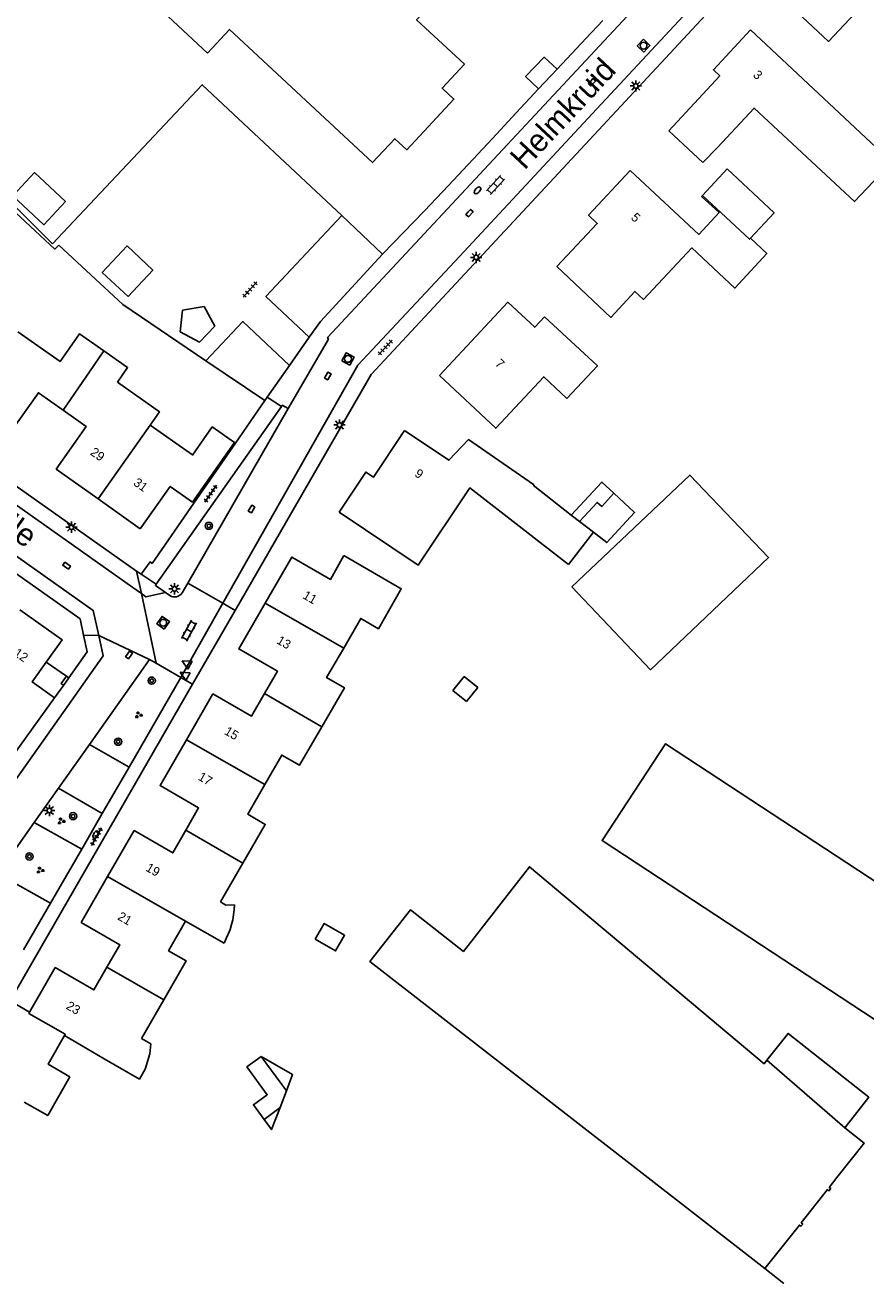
# Model space of a CAD drawing. Extents: x 136000 to 141014, y 402000 to 403500.
# Drawn here: x 137519.8 to 137612.8, y 402091.7 to 402230.1 of the extents above; entities that cross this region are included whole.
import ezdxf

# ---------------------------------------------------------------- set-up
doc = ezdxf.new("R2010")
doc.units = 0
for name, color, linetype in [('gg-afsc-erfafscheiding', 7, 'Continuous'), ('gg-afsc-hekwerk', 7, 'Continuous'), ('gg-afsc-muur', 7, 'Continuous'), ('gg-anno-huisnummerreeks BGT', 7, 'Continuous'), ('gg-anno-openbare ruimte label', 7, 'Continuous'), ('gg-bbg-bijgebouw', 7, 'Continuous'), ('gg-bbg-gedigitaliseerde bebouwing', 7, 'Continuous'), ('gg-bbg-gedigitaliseerde bijgebouw', 7, 'Continuous'), ('gg-bbg-hoofdgebouw', 7, 'Continuous'), ('gg-bbg-luifel en loopbrug', 7, 'Continuous'), ('gg-bbg-onder overbouw', 7, 'Continuous'), ('gg-bbg-pand overbouw', 7, 'Continuous'), ('gg-bbg-pilaar onder overbouw', 7, 'Continuous'), ('gg-bbg-pilaar pand', 7, 'Continuous'), ('gg-bbg-tussenscheiding', 7, 'Continuous'), ('gg-knt-verharding', 7, 'Continuous'), ('gg-knt-verharding nz', 7, 'Continuous'), ('gt-grn-groengrens', 7, 'Continuous'), ('gt-grn-weggrens', 7, 'Continuous'), ('gt-symb-boom', 7, 'Continuous'), ('gt-symb-brandkraan', 7, 'Continuous'), ('gt-symb-groenvak', 7, 'Continuous'), ('gt-symb-klinker verharding', 7, 'Continuous'), ('gt-symb-kolk', 7, 'Continuous'), ('gt-symb-kolk center center', 7, 'Continuous'), ('gt-symb-lichtmast', 7, 'Continuous'), ('gt-symb-rioolschacht', 7, 'Continuous'), ('gt-symb-tegel verharding', 7, 'Continuous'), ('gt-symb-waterafsluiter', 7, 'Continuous')]:
    doc.layers.add(name, color=color, linetype=linetype)

# ---------------------------------------------------------------- blocks, each defined once
blk = doc.blocks.new('gt0-LMAST')
at = {"layer": 'gt-symb-lichtmast'}
for p, q in [((-0.18, 0.17), (-0.45, 0.44)), ((0, 0.25), (0, 0.62)), ((0.17, 0.17), (0.44, 0.44)), ((-0.25, 0), (-0.63, 0)), ((-0.18, -0.18), (-0.45, -0.45)), ((0, -0.25), (0, -0.63)), ((0.44, -0.45), (0.17, -0.18)), ((0.25, 0), (0.62, 0))]:
    blk.add_line(p, q, dxfattribs=at)
blk.add_circle((0, 0), 0.25, dxfattribs=at)
blk = doc.blocks.new('gt0-KOLK')
at = {"layer": 'gt-symb-kolk'}
blk.add_lwpolyline([(0, 0), (0.38, 0), (0.38, 0.4), (-0.37, 0.4), (-0.37, 0), (0, 0)], dxfattribs=at)
blk = doc.blocks.new('gt0-RS')
at = {"layer": 'gt-symb-rioolschacht'}
blk.add_lwpolyline([(-0.5, -0.5), (0.5, -0.5), (0.5, 0.5), (-0.5, 0.5)], close=True, dxfattribs=at)
blk.add_circle((0, 0), 0.375, dxfattribs=at)
blk = doc.blocks.new('gt0-KL1')
at = {"layer": 'gt-symb-klinker verharding'}
for p, q in [((-1.15, 0.3), (1.15, 0.3)), ((-1, -0.3), (-1, 0.3)), ((-0.5, 0.3), (-0.5, 0.45)), ((0, -0.3), (0, 0.3)), ((0.5, 0.3), (0.5, 0.45)), ((1, -0.3), (1, 0.3)), ((-1.15, -0.3), (1.15, -0.3)), ((-0.5, -0.45), (-0.5, -0.3)), ((0.5, -0.45), (0.5, -0.3))]:
    blk.add_line(p, q, dxfattribs=at)
blk = doc.blocks.new('gt0-KOLKCC')
at = {"layer": 'gt-symb-kolk center center'}
blk.add_lwpolyline([(-0.37, 0.2), (0.38, 0.2), (0.38, -0.2), (-0.37, -0.2)], close=True, dxfattribs=at)
blk = doc.blocks.new('gt0-TEG1')
at = {"layer": 'gt-symb-tegel verharding'}
for p, q in [((-1.12, 0), (1.12, 0)), ((-0.9, -0.25), (-0.9, 0.25)), ((-0.45, -0.25), (-0.45, 0.25)), ((0, -0.25), (0, 0.25)), ((0.45, -0.25), (0.45, 0.25)), ((0.9, -0.25), (0.9, 0.25))]:
    blk.add_line(p, q, dxfattribs=at)
blk = doc.blocks.new('gt0-BR')
at = {"layer": 'gt-symb-brandkraan'}
for centre, radius, start, end in [((-0.24, 0), 0.206, 107.5669, 252.4331), ((0.6, -2.66), 3, 106.892, 107.5669), ((0, -0.69), 0.938, 73.108, 106.892), ((-0.6, -2.66), 3, 72.4331, 73.108), ((0.24, 0), 0.206, 287.567, 72.4331), ((0.6, 2.66), 3, 252.4331, 253.108), ((0, 0.69), 0.938, 253.108, 286.8921), ((-0.6, 2.66), 3, 286.8921, 287.567)]:
    blk.add_arc(centre, radius, start, end, dxfattribs=at)
blk = doc.blocks.new('gt0-BOOM')
at = {"layer": 'gt-symb-boom'}
for radius in [0.4, 0.2]:
    blk.add_circle((0, 0), radius, dxfattribs=at)
blk = doc.blocks.new('gt0-WAFSL')
at = {"layer": 'gt-symb-waterafsluiter'}
for p, q in [((-0.5, -0.33), (0, 0.67)), ((0, 0.67), (0.5, -0.33)), ((0.5, -0.33), (-0.5, -0.33))]:
    blk.add_line(p, q, dxfattribs=at)
blk = doc.blocks.new('gt0-GRVAK')
at = {"layer": 'gt-symb-groenvak'}
for p, q in [((-0.11, 0.19), (-0.23, 0.24)), ((-0.18, 0.15), (0.09, 0.15)), ((-0.09, 0.21), (-0.16, 0.32)), ((-0.05, 0.21), (-0.05, 0.39)), ((0, 0.21), (0.06, 0.32)), ((0.02, 0.19), (0.13, 0.24)), ((0.26, -0.05), (0.2, 0.06)), ((0.31, -0.05), (0.31, 0.13)), ((0.35, -0.05), (0.41, 0.06)), ((-0.24, -0.23), (-0.36, -0.18)), ((-0.32, -0.26), (-0.05, -0.26)), ((-0.23, -0.21), (-0.29, -0.1)), ((-0.18, -0.2), (-0.18, -0.02)), ((-0.14, -0.21), (-0.07, -0.1)), ((-0.12, -0.23), (0, -0.18)), ((0.24, -0.07), (0.12, -0.02)), ((0.17, -0.11), (0.44, -0.11)), ((0.37, -0.07), (0.49, -0.02))]:
    blk.add_line(p, q, dxfattribs=at)

msp = doc.modelspace()

# ---------------------------------------------------------------- linework, layer by layer
at = {"layer": 'gg-afsc-erfafscheiding'}
for p, q in [((137517.92, 402210.72), (137522.8, 402205.86)), ((137543.02, 402183.82), (137546.27, 402188.53)), ((137538.44, 402177.19), (137533.83, 402170.52))]:
    msp.add_line(p, q, dxfattribs=at)
msp.add_lwpolyline([(137511.08, 402216.4), (137523.06, 402205.28), (137523.48, 402205.72)], dxfattribs=at)
at = {"layer": 'gg-afsc-hekwerk'}
for p, q in [((137578.59, 402225.16), (137581.8, 402228.6)), ((137574.07, 402220.33), (137576.54, 402223)), ((137566.57, 402212.32), (137571.45, 402217.52)), ((137559.3, 402204.73), (137554.78, 402208.98)), ((137559.3, 402204.73), (137563.94, 402209.5)), ((137548.99, 402192.4), (137551.19, 402195.53)), ((137539.74, 402192.92), (137546.27, 402188.53)), ((137546.55, 402188.92), (137548.99, 402192.4)), ((137546.27, 402188.53), (137546.55, 402188.92))]:
    msp.add_line(p, q, dxfattribs=at)
for points in [[(137554.78, 402208.98), (137539.35, 402223.46), (137522.8, 402205.86)], [(137551.19, 402195.53), (137552.43, 402197.28), (137559.3, 402204.73)]]:
    msp.add_lwpolyline(points, dxfattribs=at)
at = {"layer": 'gg-afsc-muur'}
for p, q in [((137581.8, 402228.6), (137583.64, 402230.55)), ((137571.45, 402217.52), (137574.07, 402220.33)), ((137563.94, 402209.5), (137566.57, 402212.32)), ((137603.67, 402090.92), (137601.56, 402092.57))]:
    msp.add_line(p, q, dxfattribs=at)
at = {"layer": 'gg-bbg-bijgebouw'}
for p, q in [((137576.54, 402223), (137578.59, 402225.16)), ((137594.67, 402211.21), (137597.4, 402214.14)), ((137594.58, 402211.11), (137594.67, 402211.21))]:
    msp.add_line(p, q, dxfattribs=at)
for points in [[(137578.59, 402225.16), (137577.17, 402226.5), (137575.12, 402224.35), (137576.54, 402223)], [(137518.4, 402211.17), (137521.82, 402207.98), (137524.22, 402210.55), (137520.8, 402213.74), (137518.4, 402211.17)], [(137610.41, 402108.14), (137613.07, 402111.5), (137604.15, 402118.57), (137601.8, 402115.6)], [(137609.52, 402102.62), (137612.55, 402106.44), (137610.41, 402108.14)], [(137601.56, 402092.57), (137605.39, 402097.38), (137605.56, 402097.24), (137605.77, 402097.49), (137605.6, 402097.63), (137608.49, 402101.29), (137608.66, 402101.16), (137608.86, 402101.41), (137608.69, 402101.54), (137609.52, 402102.62)]]:
    msp.add_lwpolyline(points, dxfattribs=at)
at = {"layer": 'gg-bbg-gedigitaliseerde bebouwing'}
for p, q in [((137538.26, 402182.52), (137533.59, 402185.82)), ((137575.94, 402179.19), (137580.17, 402175.88)), ((137580.17, 402175.88), (137581.09, 402175.17)), ((137582.62, 402173.97), (137579.87, 402170.41)), ((137541.37, 402133.11), (137543.84, 402137.39)), ((137537.52, 402130.97), (137541.77, 402128.55)), ((137532.62, 402118), (137535.1, 402122.29)), ((137524.12, 402118.32), (137528.51, 402115.77))]:
    msp.add_line(p, q, dxfattribs=at)
for points in [[(137632.19, 402231.93), (137629.64, 402229.15), (137622.26, 402235.92), (137617.89, 402231.15), (137614.4, 402234.42), (137608.61, 402228.25), (137603.37, 402233.17)], [(137599.97, 402229.51), (137615.61, 402214.89), (137611.5, 402210.53), (137600.38, 402220.88), (137596.33, 402216.53), (137594.71, 402214.87)], [(137599.98, 402206.49), (137601.79, 402204.8), (137598.24, 402200.98), (137593.49, 402205.41), (137588.17, 402199.71), (137587.21, 402200.6), (137584.53, 402197.73), (137578.56, 402203.34)], [(137577.21, 402197.81), (137583.05, 402192.39), (137579.69, 402188.78), (137577.12, 402191.16), (137571.82, 402185.47), (137565.6, 402191.3)], [(137518.97, 402196.14), (137523.63, 402192.85), (137524.66, 402194.32)], [(137524.66, 402194.32), (137525.79, 402195.92), (137528.46, 402194.04)], [(137528.46, 402194.04), (137531.1, 402192.19), (137529.97, 402190.57)], [(137529.97, 402190.57), (137534.62, 402187.28), (137533.59, 402185.82)], [(137554.51, 402176.19), (137563.24, 402170.35), (137568.95, 402178.88), (137579.87, 402170.41)], [(137555, 402161.17), (137556.89, 402164.44), (137558.83, 402163.31), (137561.36, 402167.72), (137555.03, 402171.4)], [(137552.58, 402152.48), (137555.08, 402156.79), (137553.11, 402157.91), (137555, 402161.17)], [(137546.26, 402146.07), (137548.15, 402149.33), (137550.1, 402148.21), (137552.58, 402152.48)], [(137617.52, 402117.59), (137583.57, 402139.89), (137590.6, 402150.59), (137633.16, 402122.64)], [(137543.84, 402137.39), (137546.32, 402141.68), (137544.38, 402142.81), (137546.26, 402146.07)], [(137542.93, 402132.78), (137541.95, 402132.76), (137541.37, 402133.11)], [(137535.1, 402122.29), (137537.59, 402126.58), (137535.63, 402127.71), (137537.52, 402130.97)], [(137524.72, 402113.78), (137522.3, 402115.17), (137524.12, 402118.32)], [(137528.51, 402115.77), (137532.4, 402113.51), (137533.05, 402114.63), (137533.57, 402116.3), (137533.66, 402117.4), (137532.62, 402118)], [(137524.72, 402113.78), (137522.27, 402109.48), (137519.67, 402110.96)]]:
    msp.add_lwpolyline(points, dxfattribs=at)
msp.add_arc((137533.46, 402133.1), 9.47, 331.2678, 358.0847, dxfattribs=at)
at = {"layer": 'gg-bbg-gedigitaliseerde bijgebouw'}
for p, q in [((137567.07, 402156.47), (137568.57, 402155.25)), ((137548.67, 402112.23), (137545.88, 402116.03)), ((137548.67, 402112.23), (137547.98, 402110.37)), ((137546.19, 402109.06), (137547.98, 402110.37))]:
    msp.add_line(p, q, dxfattribs=at)
for points in [[(137597.4, 402214.14), (137602.59, 402209.28), (137599.98, 402206.49)], [(137580.24, 402167.93), (137588.91, 402158.78), (137601.99, 402171.18), (137593.29, 402180.3), (137580.24, 402167.93)], [(137584.89, 402178.29), (137583.54, 402176.83), (137583.04, 402177.28), (137581.09, 402175.17)], [(137584.89, 402178.29), (137587.17, 402176.17), (137584.08, 402172.84), (137582.62, 402173.97)], [(137568.57, 402155.25), (137569.83, 402156.8), (137568.33, 402158.02), (137567.07, 402156.47)], [(137601.56, 402092.57), (137557.9, 402126.51), (137562.37, 402132.22), (137568.23, 402127.64), (137575.53, 402136.99), (137601.49, 402115.21), (137601.8, 402115.6)], [(137551.85, 402128.99), (137552.85, 402130.72), (137555.1, 402129.42), (137554.1, 402127.69), (137551.85, 402128.99)], [(137545.88, 402116.03), (137544.29, 402114.86), (137546.54, 402111.79), (137545.01, 402110.67), (137546.19, 402109.06)]]:
    msp.add_lwpolyline(points, dxfattribs=at)
at = {"layer": 'gg-bbg-hoofdgebouw'}
for p, q in [((137594.71, 402214.87), (137590.95, 402218.37)), ((137523.19, 402180.95), (137527.84, 402177.67)), ((137527.84, 402177.67), (137532.5, 402174.37)), ((137518.31, 402149.12), (137523.02, 402155.67)), ((137520.26, 402120.93), (137518.11, 402122.17))]:
    msp.add_line(p, q, dxfattribs=at)
for points in [[(137521.02, 402261.67), (137527.24, 402255.85), (137521.12, 402249.33), (137528.98, 402241.97), (137529.32, 402242.34), (137531.81, 402240.02), (137529.08, 402237.11), (137539.93, 402226.94)], [(137541.29, 402260.73), (137552.17, 402250.62), (137548.46, 402246.64), (137550.77, 402244.49), (137555.69, 402249.78), (137566.56, 402239.65), (137562.89, 402235.7), (137565.52, 402233.25), (137563.06, 402230.63), (137568.34, 402225.73), (137565.87, 402223.09), (137567.19, 402221.86), (137561.97, 402216.26), (137560.65, 402217.48), (137558.19, 402214.85), (137542.38, 402229.57), (137539.93, 402226.94)], [(137599.97, 402229.51), (137595.88, 402225.12), (137596.59, 402224.45), (137590.95, 402218.37)], [(137586.69, 402213.97), (137582.08, 402209.02), (137583.03, 402208.13), (137578.56, 402203.34)], [(137586.69, 402213.97), (137594.28, 402206.9), (137596.52, 402209.31), (137594.58, 402211.11)], [(137565.6, 402191.3), (137573.16, 402199.41), (137576.12, 402196.65), (137577.21, 402197.81)], [(137517.9, 402184.69), (137521.23, 402189.4), (137523.98, 402187.46)], [(137523.98, 402187.46), (137526.52, 402185.66), (137523.19, 402180.95)], [(137532.5, 402174.37), (137535.81, 402179.05), (137538.27, 402177.31), (137541.77, 402182.27), (137542.91, 402183.9), (137540.46, 402185.62), (137538.28, 402182.51), (137538.26, 402182.52)], [(137554.51, 402176.19), (137557.46, 402180.62), (137558.31, 402180.07), (137561.72, 402185.21)], [(137561.72, 402185.21), (137566.64, 402181.94), (137568.79, 402184.23), (137576, 402179.27), (137575.94, 402179.19)], [(137555.03, 402171.4), (137553.53, 402168.76), (137549.26, 402171.23), (137546.33, 402166.14)], [(137546.33, 402166.14), (137543.4, 402161.07), (137547.67, 402158.63), (137546.24, 402156.13)], [(137519.2, 402165.39), (137523.86, 402162.09), (137522.11, 402159.62)], [(137546.24, 402156.13), (137544.8, 402153.63), (137540.54, 402156.11), (137537.61, 402151.02)], [(137537.61, 402151.02), (137534.69, 402145.96), (137538.95, 402143.49), (137537.53, 402141.02)], [(137537.53, 402141.02), (137536.1, 402138.52), (137531.83, 402140.99), (137528.89, 402135.9)], [(137528.89, 402135.9), (137525.97, 402130.83), (137530.24, 402128.37), (137528.81, 402125.88)], [(137528.81, 402125.88), (137527.37, 402123.37), (137523.1, 402125.85), (137520.26, 402120.93)]]:
    msp.add_lwpolyline(points, dxfattribs=at)
at = {"layer": 'gg-bbg-luifel en loopbrug'}
for points in [[(137580.17, 402175.88), (137583.55, 402179.53), (137584.89, 402178.29)], [(137548.67, 402112.23), (137549.34, 402114.02), (137545.88, 402116.03)], [(137547.98, 402110.37), (137547.02, 402107.93), (137546.19, 402109.06)]]:
    msp.add_lwpolyline(points, dxfattribs=at)
at = {"layer": 'gg-bbg-onder overbouw'}
msp.add_lwpolyline([(137523.02, 402155.67), (137520.55, 402157.42), (137522.11, 402159.62)], dxfattribs=at)
at = {"layer": 'gg-bbg-pand overbouw'}
for p, q in [((137524.33, 402158.05), (137522.11, 402159.62)), ((137524.02, 402157.05), (137523.02, 402155.67))]:
    msp.add_line(p, q, dxfattribs=at)
at = {"layer": 'gg-bbg-pilaar onder overbouw'}
msp.add_lwpolyline([(137524.33, 402158.05), (137523.76, 402157.24), (137524.02, 402157.05)], dxfattribs=at)
at = {"layer": 'gg-bbg-pilaar pand'}
for q in [(137524.02, 402157.05), (137524.33, 402158.05)]:
    msp.add_line((137524.59, 402157.87), q, dxfattribs=at)
at = {"layer": 'gg-bbg-tussenscheiding'}
for p, q in [((137528.46, 402194.04), (137527.36, 402192.42)), ((137527.36, 402192.42), (137523.98, 402187.46)), ((137527.84, 402177.67), (137533.59, 402185.82)), ((137581.09, 402175.17), (137582.62, 402173.97)), ((137546.33, 402166.14), (137555, 402161.17)), ((137546.24, 402156.13), (137552.58, 402152.48)), ((137537.61, 402151.02), (137546.26, 402146.07)), ((137537.53, 402141.02), (137543.84, 402137.39)), ((137528.89, 402135.9), (137537.52, 402130.97)), ((137528.81, 402125.88), (137535.1, 402122.29)), ((137610.41, 402108.14), (137601.8, 402115.6))]:
    msp.add_line(p, q, dxfattribs=at)
for points in [[(137594.67, 402211.21), (137599.87, 402206.37), (137599.98, 402206.49)], [(137524.12, 402118.32), (137524.2, 402118.47), (137520.18, 402120.78), (137520.26, 402120.93)]]:
    msp.add_lwpolyline(points, dxfattribs=at)
at = {"layer": 'gg-knt-verharding'}
for p, q in [((137548.11, 402187.87), (137546.55, 402188.92)), ((137548.11, 402187.87), (137534.27, 402168.24)), ((137548.87, 402187.65), (137537.75, 402168.36)), ((137538.44, 402177.19), (137543.02, 402183.82)), ((137532.1, 402169.69), (137532.61, 402169.33)), ((137532.63, 402167.19), (137532.1, 402169.69)), ((137532.61, 402169.33), (137534.27, 402168.24)), ((137535.78, 402166.98), (137535.3, 402167.3)), ((137537.75, 402168.36), (137537.13, 402167.29)), ((137541.63, 402166.12), (137537.75, 402168.36)), ((137534.27, 402159.5), (137532.63, 402167.19)), ((137543, 402165.34), (137541.63, 402166.12)), ((137543, 402165.34), (137538.29, 402157.18)), ((137526.24, 402162.58), (137526.64, 402160.75)), ((137526.64, 402160.75), (137524.59, 402157.87)), ((137533.54, 402159.92), (137526.88, 402150.51)), ((137534.27, 402159.5), (137533.54, 402159.92)), ((137536.98, 402157.93), (137534.27, 402159.5)), ((137536.98, 402157.93), (137531.26, 402148.01)), ((137536.98, 402157.93), (137538.29, 402157.18)), ((137538.29, 402157.18), (137518.11, 402122.17)), ((137531.26, 402148.01), (137526.88, 402150.51)), ((137531.26, 402148.01), (137528.3, 402142.88)), ((137523.46, 402145.68), (137520.78, 402141.89)), ((137528.3, 402142.88), (137523.46, 402145.68)), ((137528.3, 402142.88), (137526.03, 402138.94)), ((137520.78, 402141.89), (137516.76, 402136.2)), ((137526.03, 402138.94), (137522.58, 402132.96)), ((137516.76, 402136.2), (137522.58, 402132.96)), ((137522.58, 402132.96), (137519.59, 402127.79))]:
    msp.add_line(p, q, dxfattribs=at)
for points in [[(137598.04, 402245.91), (137602.12, 402241.35), (137583.48, 402221.29), (137567.81, 402204.48)], [(137604.39, 402241.23), (137558.02, 402191.4), (137543, 402165.34)], [(137459.35, 402229.98), (137499.6, 402192.59), (137532.1, 402169.69)], [(137554.78, 402208.98), (137546.4, 402200.03), (137551.19, 402195.53)], [(137539.74, 402192.92), (137530.59, 402199.14), (137523.48, 402205.72)], [(137531.05, 402205.63), (137533.88, 402202.95), (137531.16, 402200.05), (137528.29, 402202.69), (137531.05, 402205.63)], [(137567.81, 402204.48), (137556.56, 402192.44), (137541.63, 402166.12)], [(137537.17, 402198.53), (137536.93, 402196.14), (137539.07, 402195.01), (137540.74, 402196.76), (137539.55, 402198.93), (137537.17, 402198.53)], [(137548.99, 402192.4), (137543.85, 402197.26), (137539.74, 402192.92)], [(137548.87, 402187.65), (137548.21, 402188.01), (137548.11, 402187.87)], [(137496.05, 402185.43), (137525.85, 402164.4), (137526.24, 402162.58)], [(137532.61, 402169.33), (137533.58, 402170.7), (137533.83, 402170.52)], [(137534.27, 402168.24), (137534.17, 402168.09), (137535.3, 402167.3)]]:
    msp.add_lwpolyline(points, dxfattribs=at)
msp.add_arc((137536.31, 402167.76), 0.943, 235.7055, 330.1782, dxfattribs=at)
at = {"layer": 'gg-knt-verharding nz'}
for p, q in [((137531.67, 402167.87), (137532.63, 402167.19)), ((137541.63, 402166.12), (137536.98, 402157.93))]:
    msp.add_line(p, q, dxfattribs=at)
for points in [[(137593.48, 402238.74), (137553.19, 402195.49), (137553.31, 402195.34), (137548.87, 402187.65)], [(137458.51, 402228.58), (137499.08, 402190.89), (137531.67, 402167.87)], [(137527.91, 402162.55), (137527.31, 402165.33), (137496.39, 402187.19)], [(137532.63, 402167.19), (137533.11, 402166.85), (137535.3, 402167.3)], [(137498.03, 402116.34), (137499.49, 402118.94), (137499.25, 402119.09), (137528.4, 402160.31), (137527.91, 402162.55)]]:
    msp.add_lwpolyline(points, dxfattribs=at)
at = {"layer": 'gt-grn-groengrens'}
msp.add_line((137520.78, 402141.89), (137526.03, 402138.94), dxfattribs=at)
at = {"layer": 'gt-grn-weggrens'}
for p, q in [((137526.24, 402162.58), (137527.91, 402162.55)), ((137527.91, 402162.55), (137533.54, 402159.92)), ((137523.46, 402145.68), (137526.88, 402150.51))]:
    msp.add_line(p, q, dxfattribs=at)

# ---------------------------------------------------------------- block references
at = {"layer": 'gt-symb-boom'}
for p in [(137540.09, 402174.68), (137533.77, 402157.57), (137530.06, 402150.82), (137520.24, 402138.13)]:
    msp.add_blockref('gt0-BOOM', p, dxfattribs=at)
at = {"layer": 'gt-symb-boom', "rotation": 142.889317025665}
msp.add_blockref('gt0-BOOM', (137525.07, 402142.58), dxfattribs=at)
at = {"layer": 'gt-symb-brandkraan'}
for p, rotation in [((137569.8, 402211.77), 46.94423037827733), ((137527.59, 402140.55), 59.949676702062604)]:
    msp.add_blockref('gt0-BR', p, dxfattribs=dict(at, rotation=rotation))
at = {"layer": 'gt-symb-groenvak'}
for p in [(137532.3, 402153.77), (137523.74, 402142.04), (137521.42, 402136.61)]:
    msp.add_blockref('gt0-GRVAK', p, dxfattribs=at)
at = {"layer": 'gt-symb-klinker verharding'}
for p, rotation in [((137571.79, 402212.36), 47.02517386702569), ((137537.89, 402163.1), 61.128982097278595)]:
    msp.add_blockref('gt0-KL1', p, dxfattribs=dict(at, rotation=rotation))
at = {"layer": 'gt-symb-kolk'}
for p, rotation in [((137582.31, 402223.86), -133.01389340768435), ((137568.78, 402209.4), -133.01389341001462), ((137544.98, 402176.44), 59.99927221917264), ((137524.24, 402170.12), -35.23135739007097), ((137531.41, 402160.29), 54.73556975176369)]:
    msp.add_blockref('gt0-KOLK', p, dxfattribs=dict(at, rotation=rotation))
at = {"layer": 'gt-symb-kolk center center', "rotation": 61.84665349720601}
msp.add_blockref('gt0-KOLKCC', (137553.24, 402191.24), dxfattribs=at)
at = {"layer": 'gt-symb-lichtmast'}
for p in [(137587.3, 402223.32), (137569.65, 402204.37), (137554.54, 402185.84), (137524.9, 402174.53), (137536.29, 402167.71), (137522.45, 402143.22)]:
    msp.add_blockref('gt0-LMAST', p, dxfattribs=at)
at = {"layer": 'gt-symb-rioolschacht'}
for p, rotation in [((137588.16, 402227.78), -133.37961800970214), ((137555.47, 402193.14), -28.99897714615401), ((137535.04, 402163.97), 54.73556975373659)]:
    msp.add_blockref('gt0-RS', p, dxfattribs=dict(at, rotation=rotation))
at = {"layer": 'gt-symb-tegel verharding'}
for p, rotation in [((137544.64, 402200.81), 48.485380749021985), ((137559.61, 402194.41), 46.82408983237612), ((137540.28, 402178.24), -124.48490803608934), ((137527.66, 402140.32), -119.0768635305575)]:
    msp.add_blockref('gt0-TEG1', p, dxfattribs=dict(at, rotation=rotation))
at = {"layer": 'gt-symb-waterafsluiter', "rotation": 59.79306598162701}
for p in [(137537.71, 402159.44), (137537.49, 402158.17)]:
    msp.add_blockref('gt0-WAFSL', p, dxfattribs=at)

# ---------------------------------------------------------------- texts
at = {"layer": 'gg-anno-huisnummerreeks BGT'}
for s, rotation, p in [('3', 317, (137600.19, 402224.44)), ('5', 317, (137586.69, 402208.67)), ('7', 317, (137571.67, 402192.51)), ('29', 324.7, (137526.89, 402182.62)), ('31', 324.8, (137531.66, 402179.25)), ('9', 326.4, (137562.76, 402180.24)), ('11', 330.1, (137550.38, 402166.72)), ('13', 330.1, (137547.5, 402161.74)), ('12', 324.7, (137518.43, 402160.42)), ('15', 330.1, (137541.72, 402151.7)), ('17', 330.1, (137538.81, 402146.66)), ('19', 330.1, (137533.02, 402136.6)), ('21', 330.1, (137529.91, 402131.21)), ('23', 330.1, (137524.21, 402121.33))]:
    msp.add_text(s, height=1, rotation=rotation, dxfattribs=at).set_placement(p)
at = {"layer": 'gg-anno-openbare ruimte label'}
for s, rotation, p in [('Helmkruid', 47, (137575, 402213.94)), ('Kamille', 324.7, (137510.97, 402178.48))]:
    msp.add_text(s, height=2.5, rotation=rotation, dxfattribs=at).set_placement(p)

doc.saveas('drawing.dxf')
